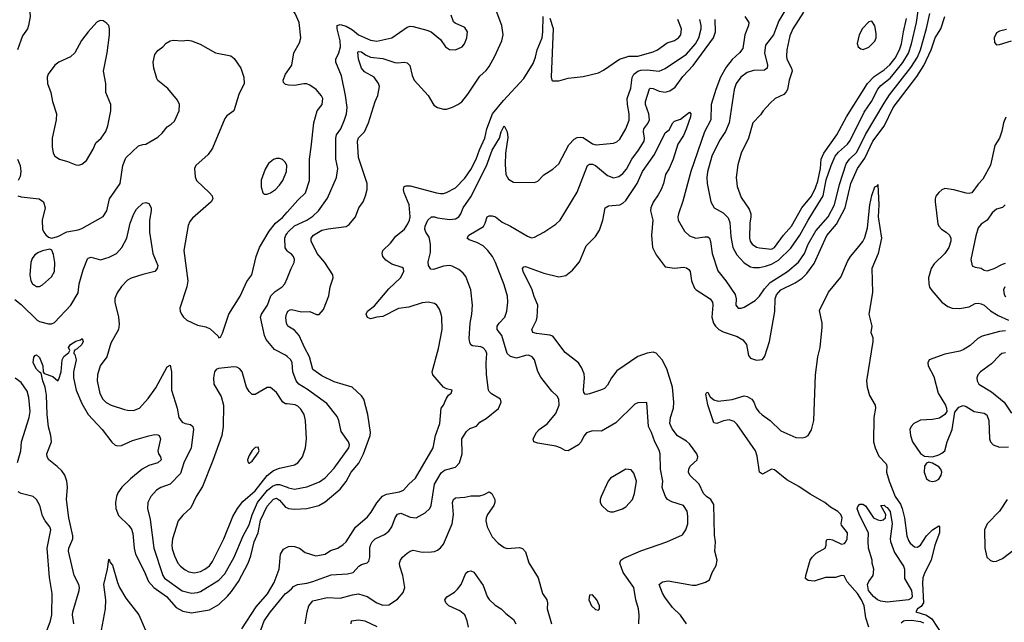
# Model space of a CAD drawing. Header units: inches. Extents: x 1682530 to 1839546, y 640742 to 791647.
# Tile 639 of 656: x 1758240 to 1764722, y 702021 to 705989. Entities that reach past the tile are written whole.
import ezdxf

# ---------------------------------------------------------------- set-up
doc = ezdxf.new("R2010")
doc.units = ezdxf.units.IN
doc.header["$MEASUREMENT"] = 0
doc.layers.add('B7750', color=7, linetype='Continuous')
doc.layers.add('B7760', color=7, linetype='Continuous')

msp = doc.modelspace()

# ---------------------------------------------------------------- linework, layer by layer
at = {"layer": 'B7750', "color": 5}
for points, elevation in [([(1758230, 706092.7), (1758274.2, 706094.2), (1758290, 706087.3), (1758304.9, 706070), (1758308.5, 706010), (1758298, 705950), (1758290.5, 705930), (1758257.5, 705882.5), (1758226.4, 705790)], 860), ([(1758226.8, 704830), (1758250, 704823.1), (1758368.7, 704808.7), (1758397.3, 704790), (1758408, 704750), (1758388.2, 704670), (1758390.5, 704610), (1758398, 704590), (1758411.9, 704571.9), (1758430, 704556.3), (1758450, 704550.5), (1758490, 704561.1), (1758550, 704592.6), (1758625.5, 704605.5), (1758650, 704614), (1758790, 704694), (1758813.8, 704730), (1758831.9, 704810), (1758900.4, 704910), (1758918.4, 705030), (1758939.8, 705080.2), (1759022.4, 705157.6), (1759050, 705168.3), (1759070, 705169.4), (1759150, 705214.8), (1759178.4, 705241.6), (1759210, 705284.4), (1759238.2, 705301.8), (1759258, 705322), (1759289.5, 705390), (1759292.8, 705430), (1759279.4, 705459.4), (1759215, 705535), (1759149.8, 705589.8), (1759143, 705603), (1759123.1, 705670), (1759118.5, 705710), (1759130, 705761), (1759150, 705786), (1759182, 705810), (1759204.8, 705835.2), (1759230, 705850.8), (1759250, 705854.8), (1759310, 705850.8), (1759345.6, 705854.4), (1759372, 705850), (1759427.9, 705827.9), (1759530, 705771), (1759630, 705750.6), (1759652.8, 705732.8), (1759695.5, 705670), (1759716.3, 705610), (1759718, 705570), (1759682.8, 705497.2), (1759650.4, 705390), (1759603, 705357), (1759590, 705339.3), (1759510, 705142.4), (1759479.7, 705100.4), (1759399.1, 705030), (1759390.5, 705010), (1759394.6, 704954.6), (1759403, 704930), (1759490.4, 704850), (1759506.7, 704830), (1759511.8, 704810), (1759500.4, 704790), (1759377.4, 704682.6), (1759360.6, 704659.4), (1759350, 704633.2), (1759321.6, 704470), (1759347.1, 704270), (1759339.7, 704230), (1759293.7, 704090), (1759295.8, 704070), (1759304.9, 704050), (1759317.6, 704030), (1759340.4, 704010), (1759410, 703977.3), (1759466.1, 703966.1), (1759494.2, 703954.2), (1759546, 703906), (1759550, 703894), (1759562, 703898), (1759576, 703924), (1759616.4, 704050), (1759691, 704169), (1759735.3, 704264.7), (1759768.3, 704310), (1759796.2, 704430), (1759818.5, 704490), (1759883.2, 704596.8), (1759923.5, 704650), (1759970, 704687.4), (1760000, 704721.3)], 860), ([(1760000, 705559.8), (1759990, 705562), (1759976.6, 705576.6), (1759974, 705590), (1759989.6, 705630), (1760000, 705644.8)], 860), ([(1758224.6, 705070), (1758242.7, 705030), (1758247.4, 704990), (1758242.5, 704957.5), (1758230.4, 704930)], 860), ([(1758207.2, 704147.2), (1758250, 704113), (1758355.8, 704010), (1758370, 704002.2), (1758430, 703987.4), (1758450, 703986.3), (1758470, 703994.9), (1758576.8, 704110), (1758624.2, 704190), (1758631.5, 704250), (1758658.5, 704341.5), (1758685.9, 704414.1), (1758690, 704419.5), (1758710, 704425.5), (1758772.1, 704407.9), (1758830, 704424.9), (1758878, 704450), (1758911.4, 704488.6), (1758945.7, 704550), (1758967.8, 704650), (1758992.3, 704710), (1759010, 704742.4), (1759050, 704780.3), (1759070, 704784.4), (1759090, 704779.1), (1759105.5, 704750), (1759106, 704730), (1759094.3, 704670), (1759094.9, 704590), (1759116, 704450), (1759148.5, 704370), (1759146, 704350), (1759128.7, 704331.3), (1759050, 704312.1), (1758973.9, 704286.2), (1758950, 704273.1), (1758910, 704232.2), (1758882.2, 704190), (1758867.3, 704152.7), (1758866.7, 704130), (1758890.8, 704030), (1758894.9, 703985.1), (1758890.2, 703950), (1758840.5, 703859.5), (1758814, 703770), (1758770.1, 703709.9), (1758753.2, 703650), (1758750.1, 703610), (1758767.9, 703527.9), (1758787.5, 703490), (1758808.3, 703468.3), (1758843.1, 703450), (1758930, 703422.3), (1758950, 703416.9), (1758990, 703416.5), (1759028, 703432), (1759084.7, 703495.3), (1759135.9, 703564.1), (1759210, 703702.8), (1759230, 703714), (1759238.9, 703670), (1759239.5, 703550), (1759276.5, 703430), (1759288.6, 703368.6), (1759310, 703339.5), (1759330, 703330.3), (1759364.5, 703324.5), (1759380.3, 703310), (1759383.9, 703290), (1759368.4, 703170), (1759320.2, 703070), (1759298.5, 703001.5), (1759230, 702930.8), (1759170, 702908.6), (1759141.1, 702890), (1759102.7, 702850), (1759083.2, 702810), (1759082.4, 702770), (1759098.9, 702698.9), (1759123, 702510), (1759181.4, 702330), (1759192.4, 702312.4), (1759310, 702228.3), (1759370, 702213.4), (1759410, 702217.2), (1759430, 702223.9), (1759550, 702298.2), (1759590, 702340.7), (1759650.9, 702449.1), (1759710.4, 702590), (1759750, 702663.2), (1759771, 702729), (1759805.4, 702810), (1759872.1, 702890), (1759903.6, 702916.4), (1759930, 702927.8), (1759950, 702927.6), (1760000, 702909.9)], 840), ([(1760000, 704466.8), (1759987, 704487), (1759985.8, 704550), (1759992.2, 704570), (1760000, 704581.1)], 840), ([(1760000, 703772), (1759990, 703780.9), (1759917.9, 703817.9), (1759863, 703883), (1759851.8, 703910), (1759824.6, 704030), (1759831.4, 704050), (1759870.6, 704110), (1759894, 704170), (1759921.6, 704198.3), (1759968, 704230), (1759985.4, 704250), (1760000, 704285.6)], 840), ([(1760000, 703979.6), (1759995.3, 703990), (1759992.7, 704027.3), (1759996.1, 704050), (1760000, 704058.7)], 820), ([(1758596.5, 702010), (1758588.1, 702070), (1758589.9, 702090), (1758631.7, 702230), (1758633.2, 702250), (1758629.8, 702270), (1758598.6, 702330), (1758561.2, 702490), (1758563.2, 702510), (1758588.9, 702570), (1758590.4, 702590), (1758562.6, 702710), (1758548.1, 702830), (1758554.5, 702910), (1758551.2, 702950), (1758536.2, 702990), (1758517.4, 703017.4), (1758487.7, 703047.7), (1758431.3, 703090), (1758420.5, 703110), (1758418.3, 703130), (1758449.8, 703210.2), (1758445, 703250), (1758430, 703309), (1758420.6, 703390), (1758417.1, 703517.1), (1758407.8, 703570), (1758391.4, 703610), (1758382, 703662), (1758370, 703667.6), (1758350, 703688.8), (1758329.1, 703730), (1758332.3, 703767.7), (1758342.5, 703777.5), (1758350, 703781.7), (1758370, 703764.4), (1758391.8, 703710), (1758394, 703670), (1758400.2, 703660.2), (1758459, 703638.9), (1758490, 703610.4), (1758498.6, 703621.4), (1758514.1, 703670), (1758519.2, 703750), (1758530, 703770.3), (1758563.3, 703796.7), (1758569.5, 703810), (1758561.1, 703830), (1758574.3, 703850), (1758610, 703871.3), (1758639.4, 703880.6), (1758650.3, 703890.3), (1758657.3, 703870), (1758650, 703849.7), (1758619.1, 703820.9), (1758598.8, 703810), (1758597.3, 703790), (1758603.9, 703783.9), (1758612.3, 703750), (1758595.1, 703670), (1758593.9, 703630), (1758611.9, 703550), (1758650, 703462.3), (1758691, 703390), (1758782.3, 703290), (1758847.3, 703207.3), (1758868.3, 703188.3), (1758883, 703183), (1758910, 703184.7), (1758981.7, 703218.3), (1759090, 703249.2), (1759130, 703256.9), (1759150, 703255.3), (1759159.1, 703250), (1759166.7, 703230), (1759148.9, 703150), (1759154, 703130), (1759167.4, 703110), (1759171.8, 703090), (1759148.3, 703071.7), (1759090, 703053.7), (1759046.3, 703030), (1758970, 702966.8), (1758912.2, 702910), (1758886.3, 702873.7), (1758876.9, 702850), (1758870.2, 702810), (1758873.4, 702770), (1758890, 702723.7), (1758958.9, 702658.9), (1758975, 702635), (1758984.8, 702604.8), (1758993.4, 702510), (1759002.4, 702470), (1759058.7, 702358.7), (1759088.1, 702290), (1759123.2, 702250), (1759206.6, 702190), (1759270, 702119.3), (1759313.7, 702093.7), (1759370, 702083.5), (1759490, 702102), (1759550, 702138.5), (1759607.9, 702192.1), (1759635.3, 702224.7), (1759681, 702290), (1759743.2, 702410), (1759760.5, 702459.5), (1759782.5, 702550), (1759809.4, 702610.6), (1759825.6, 702694.4), (1759870, 702786.4), (1759910, 702831.6), (1759930, 702838.3), (1759950, 702824.5), (1759990, 702779.4), (1760000, 702775.1)], 820), ([(1760000, 703458.7), (1759990, 703459.8), (1759971.2, 703471.2), (1759930, 703534), (1759890, 703567.1), (1759870, 703567.6), (1759790, 703521), (1759770, 703521.3), (1759750, 703540.7), (1759732.6, 703570), (1759705.6, 703670), (1759690, 703689.5), (1759670, 703702), (1759650, 703703.6), (1759548, 703692), (1759533.7, 703686.3), (1759522.8, 703670), (1759514.9, 703630), (1759517.1, 703590), (1759566.9, 703506.9), (1759582, 703450), (1759579.7, 703310), (1759570.2, 703250), (1759512.5, 703087.5), (1759443.7, 702916.3), (1759402.4, 702850), (1759366.1, 702773.9), (1759313.4, 702726.6), (1759283.8, 702690), (1759245.3, 702570), (1759241.2, 702530), (1759244, 702504), (1759258.6, 702458.6), (1759281.7, 702410), (1759298.6, 702390), (1759330, 702365.6), (1759354, 702354), (1759390, 702347.4), (1759430, 702355.8), (1759459.7, 702370), (1759490, 702393.2), (1759510, 702421.6), (1759584.6, 702570), (1759642.8, 702717.2), (1759673.3, 702770), (1759710, 702816.8), (1759790, 702887.5), (1759870, 702987.3), (1759910, 703021.1), (1759950, 703035), (1760000, 703046)], 860), ([(1758225.9, 703074.1), (1758247.5, 703150), (1758252.4, 703210), (1758302.9, 703370), (1758309.1, 703410), (1758301.2, 703501.2), (1758290, 703542), (1758250, 703599.5), (1758210, 703628.2)], 840), ([(1758405.7, 701930), (1758443.4, 702030), (1758451.4, 702070), (1758454.8, 702210), (1758435.4, 702315.4), (1758420.8, 702510), (1758445.4, 702630), (1758438.3, 702650), (1758407.8, 702690), (1758390, 702722.7), (1758373.5, 702790), (1758350, 702829.5), (1758329.2, 702850), (1758250, 702869.7), (1758230, 702881.1)], 840), ([(1759702.1, 701977.9), (1759796.2, 702123.8), (1759871.9, 702208.1), (1759915.9, 702284.1), (1759948.3, 702370), (1759956.1, 702470), (1759976.8, 702503.2), (1760000, 702515.2)], 780), ([(1758778.1, 701970), (1758804.5, 702110), (1758806.7, 702170), (1758793.3, 702270), (1758818.3, 702370), (1758826.3, 702433.7), (1758830, 702437.3), (1758835.3, 702415.3), (1758850, 702397.4), (1758883.5, 702283.5), (1758897.4, 702250), (1758939, 702178.9), (1759023.8, 702070), (1759073.7, 701953.7)], 780), ([(1759790, 701866), (1759850, 702031.1), (1759890, 702089.2), (1759990, 702210.5), (1760000, 702218)], 760)]:
    msp.add_lwpolyline(points, dxfattribs=dict(at, elevation=elevation))
for points, elevation in [([(1758770, 705983.7), (1758747, 705973), (1758690.7, 705910), (1758647.5, 705852.5), (1758603, 705770), (1758574.4, 705745.6), (1758497.1, 705710), (1758470.3, 705690), (1758426.4, 705630), (1758421.6, 705610), (1758422, 705570), (1758445.5, 705510), (1758456.4, 705450), (1758482, 705370), (1758480.3, 705330), (1758452.7, 705210), (1758453, 705153), (1758461.1, 705110), (1758472.4, 705090), (1758502.8, 705070), (1758555.6, 705055.6), (1758610, 705032.4), (1758630, 705030.4), (1758650, 705038), (1758678.7, 705061.3), (1758723.5, 705136.5), (1758742.3, 705177.7), (1758775.8, 705210), (1758806.1, 705253.9), (1758820.3, 705290), (1758838.9, 705390), (1758840.4, 705430), (1758807.3, 705510), (1758807, 705570), (1758791.8, 705650), (1758816.9, 705770), (1758831.5, 705890), (1758831.6, 705930), (1758826.6, 705950), (1758810, 705969.3), (1758790, 705980.9)], 880), ([(1759950, 705075.8), (1759930, 705075.4), (1759911.4, 705068.6), (1759877.6, 705042.4), (1759855, 705005), (1759830, 704933.2), (1759829.3, 704889.3), (1759840.3, 704850), (1759850, 704840.3), (1759870, 704840.2), (1759890, 704848.3), (1759924.8, 704870), (1759950, 704899), (1759971.3, 704930), (1759996.2, 704990), (1759998.7, 705030), (1759990, 705049.5), (1759970, 705068)], 880), ([(1758438, 704478), (1758390, 704468), (1758363.2, 704456.8), (1758339.5, 704440.5), (1758322.3, 704417.7), (1758313.4, 704390), (1758305.7, 704310), (1758313.4, 704270), (1758324.9, 704250), (1758350, 704233.1), (1758370, 704233.1), (1758390, 704243.1), (1758450, 704296.1), (1758468.9, 704330), (1758471, 704391), (1758462.9, 704442.9), (1758451.9, 704471.9)], 860), ([(1759810, 703175.3), (1759790, 703172.7), (1759770, 703152.3), (1759750, 703119), (1759738.8, 703090), (1759744.7, 703070), (1759750, 703068), (1759770, 703082.8), (1759810, 703136), (1759816.2, 703150)], 880)]:
    msp.add_lwpolyline(points, close=True, dxfattribs=dict(at, elevation=elevation))
at = {"layer": 'B7760', "color": 5}
for points, elevation in [([(1760000, 704058.7), (1760005.1, 704070), (1760021.1, 704078.9), (1760030, 704080.7), (1760094.6, 704065.4), (1760150, 704068.5), (1760193.1, 704046.9), (1760211.1, 704048.9), (1760240.1, 704079.9), (1760274.8, 704170), (1760284.5, 704230), (1760302.7, 704290), (1760300.4, 704310), (1760248.9, 704390), (1760197.9, 704450), (1760158.4, 704530), (1760158, 704550), (1760174.8, 704570), (1760230, 704602.5), (1760270, 704613), (1760390, 704627.6), (1760410, 704639.5), (1760449.7, 704690), (1760472, 704750), (1760500.3, 704790), (1760517.1, 704830), (1760526.4, 704870), (1760527.4, 704910), (1760470, 705082.7), (1760463, 705190), (1760469.5, 705210.5), (1760509.3, 705250.7), (1760536.2, 705310), (1760579.8, 705450), (1760598.5, 705490), (1760608.4, 705550), (1760602.7, 705570), (1760572.8, 705610), (1760510, 705646.8), (1760489.9, 705670), (1760471, 705729), (1760465.7, 705774.3), (1760470, 705779.5), (1760490, 705778.6), (1760517.1, 705757.1), (1760550, 705741.5), (1760630, 705734.2), (1760710, 705707), (1760730, 705704.3), (1760770, 705709.3), (1760790, 705704.4), (1760808.4, 705688.4), (1760822.6, 705622.6), (1760836.5, 705590), (1760929.3, 705490), (1760966.8, 705426.8), (1760990, 705411.8), (1761030, 705400.3), (1761050, 705399.6), (1761090, 705412.8), (1761124.5, 705430), (1761150, 705448.9), (1761190, 705499.5), (1761270, 705618.3), (1761310, 705653.7), (1761330, 705681.1), (1761367.3, 705750), (1761412.9, 705850), (1761422.7, 705890), (1761412.9, 705950), (1761352.6, 706112.6)], 820), ([(1760000, 705644.8), (1760031.6, 705690), (1760043.6, 705770), (1760082.3, 705837.7), (1760089.7, 705870.3), (1760079.8, 705970), (1760054.4, 706030), (1760030, 706063.1), (1760000, 706077.6)], 860), ([(1763289.4, 706070), (1763237.4, 705982.6), (1763202.7, 705890), (1763150, 705822.4), (1763142.1, 705770), (1763162.9, 705690), (1763160.9, 705670), (1763142.4, 705657.6), (1763070, 705654.2), (1763030, 705640.7), (1762987.2, 705610), (1762957.2, 705570), (1762943.2, 705530), (1762910.1, 705310), (1762887.1, 705252.9), (1762846.2, 705193.8), (1762796.3, 705090), (1762767.5, 704987.5), (1762763.8, 704950), (1762766.2, 704910), (1762790.3, 704790), (1762812.7, 704750), (1762870, 704716.9), (1762904.1, 704684.1), (1762914.6, 704654.6), (1762920.4, 704560.4), (1762935.7, 704490), (1762960.5, 704440.5), (1763010, 704388.1), (1763050, 704362.8), (1763070, 704357.2), (1763110, 704357.1), (1763150, 704365.3), (1763190, 704379.3), (1763234.5, 704405.5), (1763315.6, 704484.4), (1763374.8, 704570), (1763429.9, 704670.1), (1763530.3, 704829.7), (1763550, 704933.7), (1763582.4, 705030), (1763609, 705090), (1763630, 705117.2), (1763689.9, 705170), (1763707.2, 705192.8), (1763799.6, 705380.4), (1763848.3, 705450), (1763890, 705531.8), (1763910, 705556), (1763970, 705604.5), (1764010, 705651.5), (1764053, 705707), (1764090.4, 705769.6), (1764111.7, 705830), (1764143.6, 705970), (1764164.3, 706110)], 760), ([(1760000, 704581.1), (1760006.2, 704590), (1760050, 704632.5), (1760131, 704669), (1760170, 704695.1), (1760206.4, 704730), (1760265.9, 704814.1), (1760325.5, 704950), (1760333.3, 705010), (1760321.6, 705070), (1760320.6, 705210), (1760326.6, 705230), (1760353, 705270), (1760378.5, 705330), (1760390.8, 705370), (1760395.3, 705410), (1760385.8, 705490), (1760359.5, 705619.6), (1760320.9, 705710), (1760321.7, 705730), (1760341, 705770), (1760352.8, 705810), (1760349.9, 705850), (1760329.2, 705930), (1760329, 705951), (1760350, 705958.5), (1760390, 705947.3), (1760430, 705923.4), (1760470.2, 705890), (1760550, 705854), (1760590, 705848.2), (1760690, 705868.6), (1760790, 705940.6), (1760810, 705946.2), (1760830, 705944.7), (1760920.2, 705920.2), (1760948.2, 705908.2), (1761010, 705859.1), (1761043, 705810), (1761070, 705792.2), (1761110, 705790.3), (1761153.6, 705810), (1761167.6, 705830), (1761184.2, 705870), (1761187.3, 705910), (1761170, 705938), (1761106.7, 705966.7), (1761096.1, 705976.1), (1761079.4, 706019.4)], 840), ([(1760000, 702515.2), (1760010, 702520.4), (1760030, 702522.7), (1760050, 702519.1), (1760081.1, 702510), (1760120.2, 702480.2), (1760190, 702458.8), (1760250, 702469.3), (1760287, 702493), (1760333.6, 702510), (1760370, 702532.8), (1760388.4, 702550), (1760450, 702648), (1760530, 702714.9), (1760554.2, 702745.8), (1760590, 702807.9), (1760629.4, 702850.6), (1760654.8, 702865.2), (1760739.7, 702880.3), (1760766.3, 702890), (1760800.9, 702930), (1760846.6, 702970), (1760962, 703170), (1760977.4, 703250), (1761005.3, 703330), (1761014, 703430), (1761029.8, 703450.2), (1761046.6, 703493.4), (1761063.9, 703516.1), (1761081.2, 703530), (1761088, 703550), (1761050, 703558), (1761030, 703569.2), (1760959.3, 703650), (1760955.1, 703670), (1760996.6, 703823.4), (1761021.1, 703950), (1761019.7, 704030), (1761015.1, 704050), (1761002.5, 704082.5), (1760985.6, 704110), (1760970, 704121.1), (1760930, 704128.6), (1760890, 704124.4), (1760802.8, 704097.2), (1760733.5, 704086.5), (1760630, 704035.2), (1760590, 704031.1), (1760558.6, 704021.4), (1760550, 704019.8), (1760530, 704027.4), (1760519.8, 704050), (1760528.9, 704070), (1760575.6, 704104.5), (1760670, 704215.9), (1760746.9, 704290), (1760769.6, 704330), (1760766.6, 704350), (1760758, 704358), (1760690, 704379.8), (1760650, 704404.8), (1760631.3, 704430), (1760625.4, 704450), (1760630.6, 704470), (1760681.7, 704518.3), (1760715.4, 704564.6), (1760772.7, 704610), (1760795.5, 704644.5), (1760805.2, 704670), (1760809.9, 704690), (1760803, 704770), (1760769.9, 704850), (1760766.3, 704870), (1760769.9, 704890), (1760784.9, 704895.1), (1760810, 704895.4), (1760984, 704850), (1761010, 704844.3), (1761030, 704845.4), (1761050, 704850.3), (1761110, 704882.4), (1761170, 704945.8), (1761210, 705002.2), (1761245.9, 705070), (1761266.9, 705133.1), (1761302.5, 705210), (1761314.8, 705270), (1761352.8, 705370), (1761423.9, 705456.1), (1761557.9, 705602.1), (1761620, 705700), (1761636.6, 705743.4), (1761647.6, 705790), (1761678.8, 705870), (1761684.1, 705910), (1761685.1, 706010)], 780), ([(1762629.8, 702010), (1762590, 702067.2), (1762538.1, 702118.1), (1762487.3, 702187.3), (1762472.1, 702212.1), (1762449.7, 702270), (1762472.3, 702287.7), (1762510, 702293.6), (1762670, 702264.6), (1762693.7, 702266.3), (1762755.6, 702284.4), (1762780.2, 702299.8), (1762798, 702350), (1762826, 702394), (1762830.7, 702429.3), (1762816.8, 702490), (1762821.3, 702550), (1762813.9, 702593.9), (1762810, 702797.2), (1762789.7, 702830), (1762760.4, 702850), (1762741.8, 702870), (1762712, 702930), (1762650.9, 702990), (1762642.2, 703010), (1762644.4, 703030), (1762654.5, 703050), (1762700.7, 703090), (1762704.2, 703110), (1762698, 703130), (1762650, 703197.2), (1762630, 703214), (1762569.4, 703249.4), (1762535.8, 703295.8), (1762519.5, 703330), (1762524, 703370), (1762544.2, 703430), (1762545.2, 703470), (1762536.8, 703570), (1762500.2, 703690), (1762470.4, 703750.4), (1762430, 703792.4), (1762410, 703800.9), (1762370, 703793.5), (1762309.6, 703770.4), (1762170, 703676.8), (1762135.4, 703630), (1762110, 703583), (1762090, 703561.5), (1762070, 703550.8), (1761990, 703524.7), (1761970, 703520.5), (1761963.5, 703523.5), (1761953.3, 703533.3), (1761951.2, 703550), (1761958.6, 703630), (1761956.2, 703656.2), (1761939.1, 703699.1), (1761918.9, 703730), (1761830, 703796.8), (1761750, 703905.1), (1761730, 703912.7), (1761642.5, 703922.5), (1761617.6, 703930), (1761611.2, 703950), (1761642, 704010), (1761646.6, 704030), (1761650.6, 704110), (1761625.9, 704165.9), (1761612.8, 704210), (1761554.6, 704330), (1761549.8, 704350.2), (1761559.1, 704360.9), (1761570, 704364), (1761690, 704320.2), (1761790, 704295.4), (1761834.8, 704305.2), (1761879.4, 704340.6), (1761925.6, 704394.4), (1761970, 704499.3), (1762030, 704562.4), (1762057.8, 704602.2), (1762079.7, 704670), (1762095.1, 704750), (1762116.1, 704763.9), (1762190, 704769.1), (1762210, 704780.2), (1762230, 704799.1), (1762305, 704910), (1762339.5, 704990), (1762418.2, 705101.8), (1762490, 705244.9), (1762515.3, 705264.7), (1762539.3, 705310), (1762550, 705320.7), (1762590, 705334.8), (1762650, 705381), (1762657.3, 705370), (1762655.3, 705350), (1762627.3, 705267.3), (1762610, 705227), (1762573, 705170), (1762542.7, 705070), (1762516, 705010), (1762492.4, 704970), (1762477.7, 704910), (1762461.8, 704870), (1762443.9, 704836.1), (1762410, 704788.2), (1762394.4, 704750), (1762392.8, 704730), (1762408.6, 704670), (1762398.7, 704570), (1762404.7, 704490), (1762430, 704440.4), (1762490, 704362.8), (1762550, 704353.4), (1762610, 704360.2), (1762630, 704355.6), (1762644.4, 704344.4), (1762654.2, 704330), (1762662.8, 704270), (1762682.2, 704222.2), (1762693.4, 704210), (1762786.5, 704150), (1762800.2, 704130), (1762802.5, 704110), (1762795.7, 704030), (1762808.4, 703990), (1762821.1, 703970), (1762842.3, 703950), (1762870, 703933.8), (1762962.5, 703902.5), (1763001.4, 703881.4), (1763023.6, 703850), (1763038.3, 703778.3), (1763050, 703760.5), (1763090, 703746.7), (1763130, 703750.7), (1763146.3, 703773.7), (1763176.4, 703870), (1763212.2, 704067.8), (1763212.6, 704150), (1763221.6, 704178.4), (1763250, 704211.3), (1763344.1, 704255.9), (1763390, 704287.7), (1763421.2, 704318.8), (1763470, 704383.2), (1763552.4, 704567.6), (1763617.5, 704642.5), (1763675.2, 704750), (1763712.5, 704910), (1763754.7, 705010), (1763802.7, 705077.3), (1763856.7, 705190), (1763931.3, 705288.7), (1763991.1, 705410), (1764145.8, 705614.2), (1764192.7, 705687.3), (1764240.8, 705790), (1764266.9, 705870), (1764303.5, 705930), (1764330.4, 706010)], 720), ([(1761730, 705999.1), (1761751.9, 705931.9), (1761738.8, 705610), (1761742, 705590), (1761746.4, 705586.4), (1761790, 705585.5), (1761850, 705604.9), (1761950, 705616), (1762050, 705639.5), (1762082.6, 705657.4), (1762187.8, 705730), (1762250, 705748.6), (1762310, 705748.8), (1762410, 705777.5), (1762438, 705790), (1762503.3, 705836.7), (1762550, 705852.9), (1762578, 705870), (1762592.3, 705890), (1762596.4, 705930), (1762573.3, 705990)], 780), ([(1763014, 706010), (1763040.3, 705970), (1763037.2, 705950), (1763013.6, 705890), (1763001.3, 705798.7), (1762979.3, 705770), (1762930, 705726.3), (1762890, 705676.3), (1762854.1, 705610), (1762823, 705530), (1762792.5, 705430), (1762789.5, 705330), (1762748.3, 705251.7), (1762657.2, 704990), (1762606, 704794), (1762577, 704710), (1762572.7, 704690), (1762574.9, 704670), (1762616.6, 704596.6), (1762650, 704564.9), (1762690, 704551.3), (1762750, 704559.3), (1762770, 704558.5), (1762780.3, 704550), (1762788.6, 704528.6), (1762798.6, 704450), (1762835.5, 704335.5), (1762888.9, 704268.9), (1762950, 704179.1), (1762956.5, 704150), (1762954.9, 704110), (1762970, 704090.6), (1762990, 704090.4), (1763010, 704097), (1763080.6, 704139.4), (1763110, 704169.1), (1763142.5, 704217.5), (1763181.1, 704258.9), (1763293.8, 704330), (1763366.7, 704393.3), (1763405.6, 704450), (1763430, 704510.2), (1763481.2, 704598.8), (1763561.7, 704690), (1763604, 704770), (1763636.9, 704903), (1763680.7, 705039.3), (1763703.4, 705070), (1763750, 705116.9), (1763807.2, 705232.8), (1763930, 705440.1), (1763966.3, 705493.7), (1764105.8, 705674.2), (1764150, 705742.8), (1764170.3, 705790), (1764209.2, 705930.8), (1764230.4, 706030)], 740), ([(1763400.4, 706039.6), (1763329.4, 705930), (1763310, 705883.7), (1763290.1, 705790), (1763288.3, 705750), (1763290.8, 705730), (1763321.6, 705670), (1763325, 705650), (1763305.9, 705590), (1763295, 705530), (1763286.5, 705513.5), (1763270, 705497.6), (1763212.7, 705470), (1763180, 705440), (1763135.3, 705390), (1763117.2, 705362.8), (1763067.1, 705310), (1763037.6, 705210), (1762990.2, 705110), (1762966.8, 705033.2), (1762957.4, 704950), (1762963.8, 704890), (1762990, 704819), (1763041.4, 704741.4), (1763053, 704710), (1763054.1, 704690), (1763045.8, 704650), (1763045.1, 704550), (1763048.5, 704530), (1763061.2, 704510), (1763090, 704491.7), (1763110, 704485.9), (1763190, 704478.3), (1763210, 704488.8), (1763268.7, 704570), (1763320.9, 704630), (1763389, 704750), (1763453, 704827), (1763478.9, 704881.1), (1763493.9, 704926.1), (1763512.6, 705010), (1763515.4, 705070), (1763534.7, 705110), (1763619, 705230), (1763683.9, 705350), (1763820.1, 705570), (1763865.2, 705614.8), (1763930, 705658.6), (1763967.7, 705692.3), (1764003.5, 705736.5), (1764032.6, 705790), (1764045.1, 705830), (1764057.4, 705910), (1764077.3, 705997.3)], 780), ([(1760000, 702218), (1760030, 702240.4), (1760043.3, 702256.7), (1760069.2, 702270.8), (1760130, 702278), (1760170, 702289.4), (1760290, 702333.2), (1760399, 702340.9), (1760436.2, 702350), (1760471.8, 702390), (1760490, 702400.9), (1760527.2, 702412.8), (1760537.4, 702422.6), (1760544.8, 702450), (1760545.7, 702510), (1760549.8, 702530), (1760560.7, 702550), (1760581, 702570), (1760641.6, 702598.4), (1760670, 702621.5), (1760688.9, 702650), (1760711.2, 702708.8), (1760726.3, 702733.7), (1760750, 702738.8), (1760810, 702714.3), (1760850, 702709.2), (1760910, 702741.7), (1760940.4, 702770), (1760949, 702791), (1760971.3, 702930), (1761014.1, 703005.9), (1761036.3, 703023.7), (1761110, 703043.6), (1761135.8, 703070), (1761153.3, 703130), (1761151.1, 703230), (1761181.9, 703278.1), (1761203.3, 703296.7), (1761248.2, 703311.8), (1761270, 703339.1), (1761310, 703363.8), (1761391.9, 703428.1), (1761409.2, 703470), (1761405.2, 703490), (1761345.7, 703525.7), (1761330, 703540.9), (1761326.8, 703550), (1761313.8, 703653.8), (1761309.9, 703730.1), (1761315.2, 703790), (1761309.2, 703809.2), (1761290, 703828.7), (1761274.7, 703834.7), (1761220.9, 703840.9), (1761210, 703847.2), (1761202.7, 703862.7), (1761199.6, 703890), (1761206.3, 703990), (1761216.8, 704050), (1761219.8, 704110), (1761209.8, 704210), (1761177.2, 704297.2), (1761159.8, 704319.8), (1761130, 704344), (1761086.5, 704366.5), (1761070, 704370.6), (1761030, 704367.2), (1760964.8, 704344.8), (1760947.4, 704347.4), (1760930.8, 704370), (1760930, 704394.8), (1760944.2, 704455.8), (1760944.7, 704510), (1760936.2, 704556.2), (1760914.2, 704590), (1760907.8, 704610), (1760909.9, 704630), (1760926.6, 704670), (1760950, 704690.1), (1760970, 704691.6), (1760990, 704683.5), (1761070, 704672.9), (1761110, 704678.6), (1761129.9, 704690.1), (1761143.1, 704710), (1761159.3, 704750), (1761210, 704822.8), (1761313.9, 705026.1), (1761349.9, 705130), (1761397.8, 705210), (1761410, 705250.7), (1761430, 705290.8), (1761450, 705251.3), (1761454.4, 705214.4), (1761438, 705110), (1761435.1, 705035.1), (1761440.9, 704970), (1761458.5, 704938.5), (1761490, 704920.3), (1761630, 704917.6), (1761650, 704926.4), (1761690, 704968.2), (1761750, 705005.5), (1761790, 705040.4), (1761854.9, 705165.1), (1761890, 705202.6), (1761910, 705213.7), (1761930, 705216.4), (1761950, 705212.7), (1762010, 705172.3), (1762034, 705166), (1762150, 705176.9), (1762170, 705185.8), (1762190, 705203.2), (1762230.8, 705270), (1762252.9, 705327.1), (1762252.2, 705370), (1762240.5, 705430), (1762239.1, 705470), (1762262.5, 705537.5), (1762271.4, 705608.6), (1762283.4, 705630), (1762309.7, 705650.3), (1762330, 705657.1), (1762370, 705658.7), (1762449.3, 705650.7), (1762490, 705667.2), (1762630, 705762.4), (1762688, 705830), (1762711.7, 705870), (1762726.6, 705930), (1762726.6, 705950), (1762716.9, 705990)], 760), ([(1762316.9, 702010), (1762318.8, 702070), (1762314.6, 702110), (1762296.4, 702170), (1762282, 702250), (1762213.5, 702350), (1762189.7, 702410.3), (1762197.6, 702430), (1762216.4, 702443.6), (1762330, 702491.3), (1762501.2, 702550), (1762602.7, 702597.3), (1762625.1, 702630), (1762637.6, 702670), (1762638.8, 702718.8), (1762633, 702753), (1762609.7, 702789.7), (1762533.6, 702813.6), (1762503.6, 702830), (1762491.2, 702850), (1762474.5, 702894.5), (1762469.7, 702910), (1762474.9, 702950), (1762459.5, 703030), (1762456.8, 703130), (1762450, 703154), (1762420.7, 703210), (1762400.2, 703270), (1762379.8, 703310), (1762368.7, 703468.7), (1762310, 703466.6), (1762290, 703457), (1762165.1, 703334.9), (1762070, 703279.7), (1762010, 703281.1), (1761972.2, 703267.8), (1761952.9, 703247.1), (1761936.9, 703210), (1761919.5, 703190), (1761850, 703149.4), (1761830, 703151.5), (1761799.5, 703170), (1761770, 703180.8), (1761650, 703201.3), (1761624, 703210), (1761619.5, 703230), (1761641.3, 703270), (1761659.7, 703290), (1761713.2, 703326.8), (1761770, 703396), (1761790.7, 703450), (1761789.7, 703489.7), (1761778.4, 703510), (1761743.7, 703543.7), (1761670, 703635.1), (1761652, 703672), (1761630, 703749.3), (1761614, 703770), (1761590, 703779.1), (1761570, 703777.6), (1761510, 703759.8), (1761470.5, 703770.5), (1761449.8, 703790), (1761414.6, 703910), (1761382.3, 703950), (1761382.7, 703970), (1761395.3, 703990), (1761433.5, 704030), (1761447.4, 704070), (1761453.3, 704130), (1761450.9, 704169.1), (1761430, 704242.7), (1761372.8, 704390), (1761351.8, 704430), (1761322.8, 704470), (1761290, 704500.6), (1761250, 704522.3), (1761199.7, 704539.7), (1761185.6, 704550), (1761195.8, 704570), (1761292.6, 704627.4), (1761305.2, 704650), (1761317.3, 704690), (1761330, 704698.2), (1761350, 704698.6), (1761371.2, 704691.2), (1761416.5, 704656.5), (1761470.4, 704630), (1761582.9, 704562.9), (1761610, 704553), (1761630, 704557.1), (1761690.8, 704589.2), (1761770, 704641.7), (1761798.3, 704670), (1761910, 704854), (1761977.7, 705030), (1761990, 705037.1), (1762010, 705036.8), (1762030, 705030.1), (1762110, 704963.2), (1762150, 704947.1), (1762183.1, 704956.9), (1762210, 704977.2), (1762234.4, 705005.6), (1762269.9, 705070.1), (1762314.5, 705130), (1762350.6, 705190), (1762354, 705210), (1762346.6, 705250), (1762348.8, 705270), (1762375.2, 705304.8), (1762385.8, 705330), (1762381.7, 705370), (1762360.4, 705430), (1762359, 705450), (1762386.3, 705533.7), (1762390, 705537.8), (1762410, 705536.6), (1762450, 705518.4), (1762490, 705512.5), (1762520.2, 705519.8), (1762555.1, 705544.9), (1762604.8, 705615.2), (1762673, 705687), (1762807.7, 705870), (1762820.8, 705910), (1762818.5, 705990)], 740), ([(1764735.7, 705924.3), (1764690, 705913.2), (1764670, 705902.8), (1764654.6, 705870), (1764658.2, 705838.2), (1764670, 705824.2), (1764690, 705825.6), (1764770, 705850.3)], 720), ([(1760000, 704721.3), (1760070, 704800.2), (1760121.7, 704850), (1760147.7, 704930), (1760147.3, 705070), (1760159.8, 705150), (1760175.6, 705310), (1760198.9, 705390), (1760231.6, 705430), (1760234.8, 705470), (1760227.7, 705487.7), (1760192, 705530), (1760150, 705558.7), (1760130, 705566), (1760110, 705566), (1760050, 705556.9), (1760010, 705557.6), (1760000, 705559.8)], 860), ([(1764732.7, 705347.3), (1764717.3, 705310), (1764705.4, 705254.6), (1764690, 705209.2), (1764658.4, 705161.6), (1764630.3, 705030.3), (1764581.4, 704938.6), (1764550, 704906.3), (1764507.3, 704850), (1764490, 704844.5), (1764470, 704846), (1764390, 704868.2), (1764330, 704878), (1764310, 704869.4), (1764290, 704852.3), (1764272, 704828), (1764266.4, 704810), (1764266.7, 704790), (1764285.1, 704645.1), (1764290.3, 704630), (1764308.5, 704610), (1764339.5, 704590), (1764360.3, 704570), (1764369.1, 704550), (1764370.2, 704530), (1764355.5, 704490), (1764330.2, 704450), (1764259.5, 704380.5), (1764239.2, 704350), (1764223.8, 704290), (1764224.2, 704250), (1764230, 704228.2), (1764244.9, 704204.9), (1764310.1, 704130.1), (1764350, 704099.6), (1764378, 704090), (1764427.3, 704087.3), (1764490, 704098.4), (1764530, 704120.7), (1764550, 704122.4), (1764570, 704118), (1764589.1, 704109.1), (1764631.9, 704071.9), (1764680.5, 704040.5), (1764750, 704011.5)], 720), ([(1763830, 701989.6), (1763810.7, 702050), (1763798.2, 702130), (1763780.8, 702170), (1763755.7, 702210), (1763686.9, 702286.9), (1763666.6, 702326.6), (1763650, 702328.9), (1763610, 702315.7), (1763544.4, 702315.6), (1763470, 702292.8), (1763430, 702296.8), (1763412.4, 702310), (1763414.2, 702330), (1763444.2, 702430), (1763457.6, 702450), (1763484.3, 702475.7), (1763542.4, 702510), (1763548.3, 702530), (1763548.3, 702551.7), (1763554.5, 702565.5), (1763570, 702568.5), (1763590, 702564), (1763650, 702536.1), (1763670, 702540.3), (1763678, 702550), (1763687.6, 702570), (1763688.7, 702610), (1763650, 702660.9), (1763647.1, 702670), (1763653.8, 702710), (1763644.8, 702730), (1763625.1, 702750), (1763578.4, 702778.4), (1763540.4, 702810), (1763444.3, 702864.3), (1763370, 702915.1), (1763290, 702959.1), (1763210, 703024.9), (1763188.9, 703030), (1763130, 702997.4), (1763110, 703009.5), (1763095.2, 703115.2), (1763083.7, 703150), (1762963.3, 703323.3), (1762943, 703343), (1762910, 703353.8), (1762872.8, 703347.2), (1762830, 703329.2), (1762810, 703335.1), (1762770, 703452), (1762756.4, 703523.6), (1762764, 703536), (1762770, 703534.8), (1762785.2, 703505.3), (1762810, 703486.4), (1762837, 703477), (1762930, 703487.9), (1763010, 703511.5), (1763030, 703508.1), (1763059.8, 703490), (1763072.9, 703470), (1763087.7, 703430), (1763106.5, 703406.5), (1763126.9, 703386.9), (1763179.8, 703350), (1763250, 703280.9), (1763350, 703238.5), (1763390, 703235.6), (1763410, 703240.2), (1763430, 703251.6), (1763452.3, 703287.7), (1763468.5, 703350), (1763478.5, 703650), (1763494.3, 703770), (1763508.8, 703831.2), (1763523.7, 703963.7), (1763523.7, 703990), (1763505.4, 704074.6), (1763564.9, 704195.1), (1763645.5, 704294.5), (1763690, 704397.1), (1763708.8, 704430), (1763756.2, 704483.8), (1763790.7, 704529.3), (1763804.6, 704555.4), (1763821.3, 704618.7), (1763835.7, 704770), (1763850, 704830.7), (1763870, 704887.7), (1763885.6, 704894.4), (1763890, 704904.7), (1763895.9, 704770), (1763891.8, 704690), (1763913.8, 704550), (1763891.8, 704450), (1763850.1, 704350), (1763853.8, 704193.8), (1763829.1, 704050), (1763850.4, 703970), (1763842, 703930), (1763855.2, 703895.3), (1763856.9, 703870), (1763814, 703610), (1763819.3, 703570), (1763835, 703515), (1763871.3, 703450), (1763872.9, 703430), (1763862.8, 703370), (1763861.3, 703210), (1763870.6, 703170), (1763894.9, 703114.9), (1763944.1, 703064.1), (1763948.8, 703050), (1763946.5, 703010), (1763962.9, 702950), (1764004, 702850), (1764038, 702798), (1764050.1, 702769.9), (1764065.6, 702710), (1764081, 702590), (1764090, 702559.3), (1764101.6, 702541.6), (1764130, 702518.2), (1764150, 702516.6), (1764158.7, 702521.3), (1764170.8, 702529.2), (1764209.6, 702590.4), (1764250, 702630.1), (1764290, 702655.6), (1764294.7, 702650), (1764294.4, 702610), (1764263.5, 702530), (1764240.9, 702430), (1764198.4, 702350), (1764186.1, 702313.9), (1764183.2, 702276.8), (1764189.6, 702150), (1764174.4, 702125.6), (1764150.2, 702110), (1764140.3, 702090), (1764210, 702068), (1764243.9, 702043.9), (1764320.3, 701930)], 680), ([(1764727.2, 704770), (1764710, 704752.8), (1764670, 704740.6), (1764642, 704718), (1764610, 704669.7), (1764570, 704641.6), (1764550, 704619.5), (1764533.6, 704566.4), (1764502.4, 704410), (1764509.2, 704369.2), (1764530, 704358.7), (1764570, 704353.7), (1764590, 704340.8), (1764610, 704336.3), (1764655.4, 704350), (1764710, 704379.7), (1764730, 704384.9)], 740), ([(1760000, 704285.6), (1760026.3, 704350), (1760047.8, 704390), (1760049.7, 704410), (1760042, 704430), (1760030, 704444.2), (1760002.6, 704462.6), (1760000, 704466.8)], 840), ([(1764724.2, 704230), (1764717.3, 704210), (1764720.4, 704180.4), (1764730, 704163.7)], 740), ([(1760000, 702775.1), (1760010, 702770.8), (1760050, 702765), (1760129.3, 702769.3), (1760210, 702790.1), (1760250, 702813.2), (1760350, 702898), (1760390, 702948.5), (1760423, 703010), (1760472.2, 703067.8), (1760503.8, 703130), (1760547, 703250), (1760549.6, 703270), (1760531.6, 703390), (1760504.4, 703490), (1760490, 703512.8), (1760429.3, 703570), (1760310, 703603.7), (1760230, 703642.9), (1760170, 703684.8), (1760147.2, 703770), (1760114.5, 703830), (1760080.5, 703910), (1760050, 703943.9), (1760004.4, 703970), (1760000, 703979.6)], 820), ([(1764730, 703940.9), (1764690, 703935.4), (1764575.6, 703904.4), (1764546.9, 703890), (1764497.1, 703842.9), (1764450, 703814.1), (1764430, 703806.4), (1764330, 703786.8), (1764227, 703750), (1764218.7, 703730), (1764220.3, 703710), (1764258.7, 703638.7), (1764287, 703530), (1764333.8, 703450), (1764341.3, 703430), (1764342.3, 703410), (1764331.2, 703388.8), (1764294.1, 703365.9), (1764250, 703356.3), (1764170, 703351.3), (1764126.3, 703330), (1764108.9, 703310), (1764100.9, 703290), (1764104.6, 703250), (1764116.9, 703210), (1764170, 703132.7), (1764195.4, 703115.4), (1764250, 703111.2), (1764290, 703123.2), (1764310, 703135.2), (1764330, 703150.4), (1764346.6, 703210), (1764379.3, 703290), (1764396, 703404), (1764422.7, 703437.3), (1764450, 703448.2), (1764470, 703442.2), (1764522.4, 703410), (1764590, 703398.6), (1764607.1, 703387.1), (1764618.8, 703350), (1764624.6, 703230), (1764630.2, 703210.2), (1764648.7, 703188.7), (1764690, 703173.8), (1764750, 703175.8)], 720), ([(1764730, 703795.3), (1764706, 703790), (1764690, 703778.9), (1764637.6, 703722.4), (1764566, 703670), (1764548.4, 703650), (1764540.4, 703630), (1764542.4, 703610), (1764554.9, 703590), (1764638.2, 703538.2), (1764720.3, 703470), (1764770, 703397.4)], 740), ([(1760000, 702909.9), (1760010, 702906.3), (1760050, 702898.2), (1760130, 702913.8), (1760214.1, 702945.9), (1760250, 702971.5), (1760310, 703035.5), (1760406.3, 703170), (1760411.2, 703190), (1760405.1, 703210), (1760356.9, 703276.9), (1760340.3, 703350), (1760330, 703375.1), (1760261.8, 703461.8), (1760135, 703555), (1760078, 703590), (1760059.8, 703610), (1760038.9, 703670), (1760033.2, 703730), (1760024.8, 703750), (1760000, 703772)], 840), ([(1760000, 703046), (1760050, 703057.1), (1760071.1, 703070), (1760102, 703110), (1760121.1, 703170), (1760127.7, 703230), (1760120.4, 703350), (1760111.9, 703390), (1760090, 703424), (1760070, 703443.5), (1760052.8, 703452.8), (1760000, 703458.7)], 860), ([(1760119.1, 702010), (1760132.1, 702090), (1760143.2, 702130), (1760170, 702163.3), (1760263.4, 702183.4), (1760350, 702179.3), (1760430, 702202.7), (1760470, 702207.6), (1760528.2, 702190), (1760590, 702148.9), (1760630, 702133.1), (1760670, 702136.4), (1760727.6, 702172.4), (1760763.8, 702216.2), (1760774.7, 702250), (1760761.8, 702330), (1760741.8, 702390), (1760740.7, 702410), (1760746.6, 702430), (1760760.9, 702450), (1760790, 702477.2), (1760810, 702490.2), (1760830, 702496.5), (1760890, 702483.1), (1760950, 702485.3), (1760970, 702487.2), (1760990, 702495.3), (1761010, 702510.4), (1761030, 702534.9), (1761087.9, 702670), (1761096.8, 702730), (1761089.8, 702810.2), (1761095.6, 702830), (1761110, 702840.3), (1761170, 702844.2), (1761210, 702853), (1761270, 702852.8), (1761298.2, 702861.8), (1761330, 702879.1), (1761348.5, 702868.5), (1761367.2, 702830), (1761367.7, 702810), (1761360.8, 702790), (1761319.1, 702730), (1761310.2, 702710), (1761308, 702690), (1761317.4, 702650), (1761350, 702583), (1761390, 702541.3), (1761430, 702514), (1761450, 702506.7), (1761530, 702513.7), (1761550, 702506.4), (1761570, 702484), (1761592.7, 702412.7), (1761653.5, 702313.5), (1761682.6, 702210), (1761710.2, 702170), (1761714, 702150), (1761711.8, 702110), (1761741.8, 702010)], 740), ([(1764739.6, 702830), (1764690, 702752), (1764610, 702669.4), (1764590.4, 702630), (1764593.7, 702510), (1764606.7, 702450), (1764630, 702427.7), (1764650, 702422.4), (1764670, 702423.7), (1764710, 702440.3), (1764904.7, 702590)], 720), ([(1761193.9, 701990), (1761186.7, 702030), (1761170, 702071), (1761137.6, 702097.6), (1761066, 702130), (1761044.7, 702150), (1761038.7, 702170), (1761052.3, 702187.7), (1761101.4, 702218.6), (1761121.6, 702238.4), (1761145.6, 702270), (1761175.9, 702344.1), (1761190, 702356.3), (1761210, 702359.1), (1761230, 702350.6), (1761290, 702263), (1761316.9, 702190), (1761330, 702171.8), (1761370, 702133.4), (1761410, 702110.7), (1761439.3, 702079.3), (1761490, 702040.5), (1761507, 702010)], 720), ([(1760422, 702010), (1760424, 702030), (1760470, 702037.3), (1760512.4, 702030), (1760590, 701993.6)], 720), ([(1764043.5, 702016.5), (1764057.2, 702030), (1764066.9, 702033.1), (1764110, 702035.2), (1764170, 702025.5), (1764190, 702017.1)], 660)]:
    msp.add_lwpolyline(points, dxfattribs=dict(at, elevation=elevation))
for points, elevation in [([(1763850, 705979), (1763830, 705974), (1763788.9, 705931.1), (1763766.7, 705890), (1763753, 705833), (1763760.5, 705810), (1763776.4, 705796.4), (1763793.4, 705793.4), (1763830, 705809.1), (1763870, 705848.8), (1763877.3, 705870), (1763878.6, 705898.6), (1763870, 705949)], 820), ([(1762230, 703029.7), (1762130, 702969.6), (1762113.7, 702950), (1762068.4, 702850), (1762060.4, 702830), (1762060.4, 702810), (1762073, 702790), (1762110, 702755.5), (1762130, 702748.4), (1762150, 702748.7), (1762208.5, 702768.5), (1762230, 702782), (1762273.3, 702830), (1762287.4, 702870), (1762299.7, 702950), (1762283.7, 703003.7), (1762265.3, 703025.3)], 760), ([(1764224.7, 703075.3), (1764210, 703069.6), (1764196.5, 703050), (1764194.7, 703010), (1764210, 702966), (1764230, 702952.4), (1764250, 702948.9), (1764270, 702951.8), (1764290, 702963.1), (1764306, 702990), (1764310.6, 703010.6), (1764304.4, 703030), (1764290, 703044.4), (1764250, 703069.7)], 720), ([(1763910, 702691), (1763924.7, 702695.3), (1763939, 702710), (1763941.2, 702730), (1763909.3, 702790.7), (1763930, 702792.7), (1763940.9, 702780.9), (1763950, 702778), (1763970, 702750.5), (1763983.1, 702670), (1763970.6, 702570.6), (1763973.2, 702553.2), (1763999.9, 702479.9), (1764057.4, 702390), (1764063.9, 702370), (1764065.7, 702310), (1764111.3, 702231.3), (1764115.3, 702190), (1764110, 702179.8), (1764090, 702168.5), (1763950, 702154.6), (1763910, 702159.9), (1763887, 702170), (1763860.3, 702190), (1763828.3, 702230), (1763820.9, 702270), (1763829.4, 702290.6), (1763859, 702330), (1763862, 702370), (1763851.3, 702411.3), (1763851.1, 702430), (1763828.4, 702508.4), (1763825, 702555), (1763827.8, 702610), (1763770, 702723), (1763752.5, 702767.5), (1763756.6, 702783.4), (1763770, 702798.8), (1763790, 702798.8), (1763807.5, 702787.5), (1763861, 702710), (1763890, 702694.8)], 660), ([(1762010, 702202.7), (1761990, 702199), (1761987.6, 702170), (1762005.2, 702130), (1762030, 702106), (1762050, 702101), (1762057.2, 702110), (1762057, 702130), (1762039.5, 702170)], 760)]:
    msp.add_lwpolyline(points, close=True, dxfattribs=dict(at, elevation=elevation))

doc.saveas('drawing.dxf')
